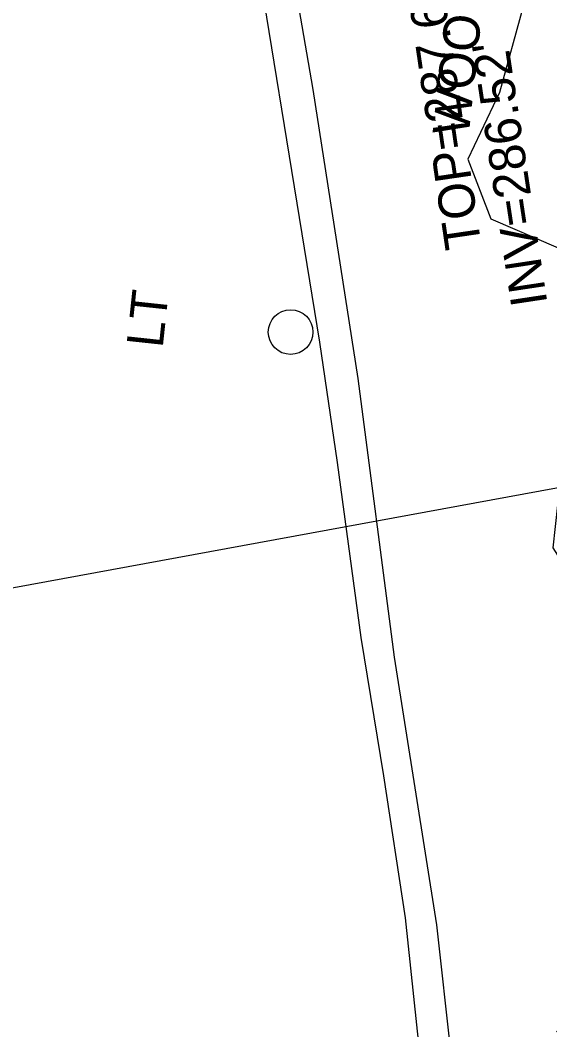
# Model space of a CAD drawing. Extents: x 2100323 to 2109811, y 740376 to 749755.
# Drawn here: x 2105734.9 to 2105793.2, y 741323.2 to 741434.4 of the extents above; entities that cross this region are included whole.
import ezdxf

# ---------------------------------------------------------------- set-up
doc = ezdxf.new("R2010")
doc.units = 0
for name, color, linetype in [('Exist Building', 7, 'Continuous'), ('Exist Horizontal Baseline Alignment Station Label', 7, 'Continuous'), ('Exist Right of Way Line', 7, 'Continuous'), ('Exist Roads Curbs', 7, 'Continuous'), ('Exist Structure Minor Catch Basin Top Elevation', 7, 'Continuous'), ('Exist Structure Minor Pipes RCP 15 Inch Invert', 7, 'Continuous'), ('Exist Utilities Other Pole CELL', 7, 'Continuous'), ('Exist Utilities Other Pole Text', 7, 'Continuous'), ('Exist Vegetation Woods Line', 7, 'Continuous'), ('Exist Vegetation Woods Line Text', 7, 'Continuous')]:
    doc.layers.add(name, color=color, linetype=linetype)

msp = doc.modelspace()

# ---------------------------------------------------------------- linework, layer by layer
at = {"layer": 'Exist Building'}
msp.add_lwpolyline([(2105772.45, 741366.38), (2105769.83, 741385.66), (2105767.9, 741398.91), (2105758.96, 741453.63)], dxfattribs=at)
at = {"layer": 'Exist Horizontal Baseline Alignment Station Label'}
msp.add_line((2105848.26, 741392.77), (2105590.48, 741345.55), dxfattribs=at)
at = {"layer": 'Exist Right of Way Line'}
msp.add_arc((2106828.38, 741591.83), 1043.82, 186.73585, 192.2326, dxfattribs=at)
at = {"layer": 'Exist Roads Curbs'}
msp.add_lwpolyline([(2105778.83, 741321.31), (2105777.35, 741335.51), (2105774.93, 741351.16), (2105772.45, 741366.38)], dxfattribs=at)
at = {"layer": 'Exist Utilities Other Pole CELL'}
msp.add_circle((2105764.68, 741400.02), 2.46, dxfattribs=at)
at = {"layer": 'Exist Vegetation Woods Line'}
for points in [[(2105782.36, 741320.53), (2105780.78, 741334.74), (2105776.12, 741364.22), (2105772.12, 741394.91), (2105767.18, 741426.72), (2105763.38, 741448.63), (2105763.02, 741458.34)], [(2105788.51, 741450.83), (2105790.28, 741435.86), (2105787.7, 741426.41), (2105784.2, 741419.06), (2105786.75, 741412.49), (2105794.16, 741409.31), (2105800.01, 741403.03), (2105801.45, 741393.09), (2105798.7, 741387.93), (2105794.34, 741383.32), (2105793.55, 741376.26), (2105798.34, 741368.78), (2105806.11, 741365.35), (2105809.81, 741356.31), (2105810.26, 741346.96), (2105807.67, 741339.04), (2105802.42, 741331.31), (2105793.97, 741322.98)]]:
    msp.add_lwpolyline(points, dxfattribs=at)

# ---------------------------------------------------------------- texts
at = {"layer": 'Exist Structure Minor Catch Basin Top Elevation'}
msp.add_text("TOP=287.65'", height=4, rotation=98.3637, dxfattribs=at).set_placement((2105785.72, 741409.46))
at = {"layer": 'Exist Structure Minor Pipes RCP 15 Inch Invert'}
msp.add_text("INV=286.52'", height=4, rotation=98.5924, dxfattribs=at).set_placement((2105792.98, 741403.17))
at = {"layer": 'Exist Utilities Other Pole Text'}
msp.add_text('LT', height=4, rotation=83.8864, dxfattribs=at).set_placement((2105750.58, 741398.19))
at = {"layer": 'Exist Vegetation Woods Line Text'}
msp.add_text('WOODS', height=4, rotation=83.8864, dxfattribs=at).set_placement((2105784.29, 741421.54))

doc.saveas('drawing.dxf')
